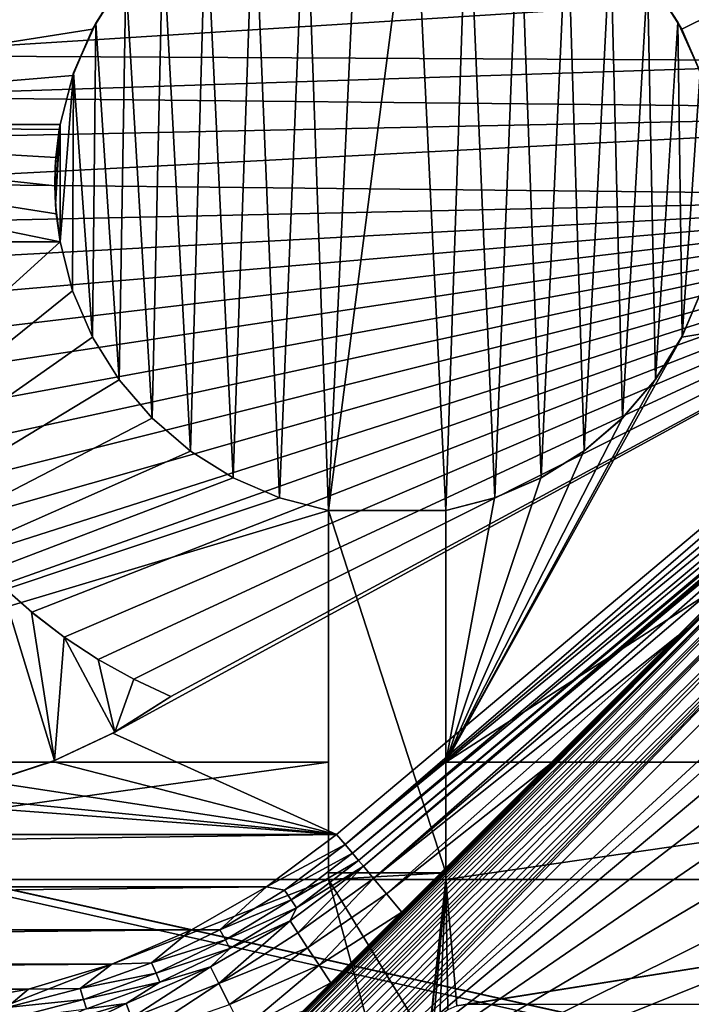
# Model space of a CAD drawing. Header units: metres. Extents: x -205 to 205, y -104 to 104.
# Tile 537 of 656: x -111 to -102, y 46 to 58. Entities that reach past the tile are written whole.
import ezdxf

# ---------------------------------------------------------------- set-up
doc = ezdxf.new("R2010")
doc.units = ezdxf.units.M
doc.layers.add('solid_01_2-CONSUMER_EHM_BOX_SW0001', color=7, linetype='CONTINUOUS')

msp = doc.modelspace()

# ---------------------------------------------------------------- linework, layer by layer
at = {"layer": 'solid_01_2-CONSUMER_EHM_BOX_SW0001'}
for points in [[(-200.010849, -74.958488), (-200.010773, 75.041512), (-0.010778, 75.04142)], [(-0.010849, -74.95858), (-200.010849, -74.958488), (-0.010778, 75.04142)], [(-91.959076, 42.820488, 75), (-76.402473, 63.637558, 75), (-185.602478, 63.645401, 75)], [(-92.726151, 42.986298, 75), (-91.959076, 42.820488, 75), (-185.602478, 63.645401, 75)], [(-93.500885, 43.041248, 75), (-92.726151, 42.986298, 75), (-185.602478, 63.645401, 75)], [(-168.500885, 43.051987, 75), (-93.500885, 43.041248, 75), (-185.602478, 63.645401, 75)], [(-117.502968, 56.790512, 72), (-117.502617, 61.640511, 72), (-106.752617, 61.63974, 72)], [(-117.502968, 56.790512, 72), (-106.752617, 61.63974, 72), (-109.008011, 59.045105, 72)], [(-94.902618, 61.638889, 72), (-102.235794, 58.007042, 72), (-102.577377, 58.555134, 72)], [(-94.902618, 61.638889, 72), (-101.981461, 57.41431, 72), (-102.235794, 58.007042, 72)], [(-107.047058, 60.159447, 67), (-106.360069, 60.274662, 67), (-106.753319, 51.856438, 67)], [(-105.662651, 60.276035, 67), (-105.253319, 51.856331, 67), (-106.753319, 51.856438, 67)], [(-106.360069, 60.274662, 67), (-105.662651, 60.276035, 67), (-106.753319, 51.856438, 67)], [(-105.662651, 60.276035, 67), (-104.975212, 60.163528, 67), (-105.253319, 51.856331, 67)], [(-107.37822, 52.01833, 67), (-107.706261, 59.933456, 67), (-107.047058, 60.159447, 67)], [(-107.37822, 52.01833, 67), (-107.047058, 60.159447, 67), (-106.753319, 51.856438, 67)], [(-104.975212, 60.163528, 67), (-104.626472, 52.018787, 67), (-105.253319, 51.856331, 67)], [(-104.975212, 60.163528, 67), (-104.315109, 59.940128, 67), (-104.626472, 52.018787, 67)], [(-107.970917, 52.272739, 67), (-108.320076, 59.602509, 67), (-107.706261, 59.933456, 67)], [(-107.37822, 52.01833, 67), (-107.970917, 52.272739, 67), (-107.706261, 59.933456, 67)], [(-104.315109, 59.940128, 67), (-104.031929, 52.27441, 67), (-104.626472, 52.018787, 67)], [(-104.315109, 59.940128, 67), (-103.700058, 59.611637, 67), (-104.031929, 52.27441, 67)], [(-108.518959, 52.614407, 67), (-108.870789, 59.176296, 67), (-108.320076, 59.602509, 67)], [(-107.970917, 52.272739, 67), (-108.518959, 52.614407, 67), (-108.320076, 59.602509, 67)], [(-103.700058, 59.611637, 67), (-103.482506, 52.617767, 67), (-104.031929, 52.27441, 67)], [(-103.700058, 59.611637, 67), (-103.147491, 59.187443, 67), (-103.482506, 52.617767, 67)], [(-109.008438, 53.034698, 67), (-109.34507, 58.66518, 67), (-108.870789, 59.176296, 67)], [(-108.518959, 52.614407, 67), (-109.008438, 53.034698, 67), (-108.870789, 59.176296, 67)], [(-103.147491, 59.187443, 67), (-102.992279, 53.040028, 67), (-103.482506, 52.617767, 67)], [(-103.147491, 59.187443, 67), (-102.671379, 58.678379, 67), (-102.992279, 53.040028, 67)], [(-117.502968, 56.790512, 72), (-109.008011, 59.045105, 72), (-109.428299, 58.555626, 72)], [(-109.428658, 53.524239, 67), (-109.729797, 58.082603, 67), (-109.34507, 58.66518, 67)], [(-109.428299, 58.555626, 72), (-109.34507, 58.66518, 67), (-109.729797, 58.082603, 67)], [(-109.008438, 53.034698, 67), (-109.428658, 53.524239, 67), (-109.34507, 58.66518, 67)], [(-102.671379, 58.678379, 67), (-102.571457, 53.532314, 67), (-102.992279, 53.040028, 67)], [(-102.671379, 58.678379, 67), (-102.284775, 58.098103, 67), (-102.571457, 53.532314, 67)], [(-102.577377, 58.555134, 72), (-102.284775, 58.098103, 67), (-102.671379, 58.678379, 67)], [(-117.502968, 56.790512, 72), (-109.428299, 58.555626, 72), (-109.769966, 58.007584, 72)], [(-112.937599, 57.67065, 1.571667), (-99.063599, 57.598087, 1.571667), (-99.3414, 58.5308, 1.571667)], [(-112.937599, 57.67065, 1.571667), (-99.3414, 58.5308, 1.571667), (-112.801529, 58.179619, 1.571667)], [(-109.428299, 58.555626, 72), (-109.729797, 58.082603, 67), (-109.769966, 58.007584, 72)], [(-102.235794, 58.007042, 72), (-102.284775, 58.098103, 67), (-102.577377, 58.555134, 72)], [(-109.770248, 54.07233, 67), (-110.0121, 57.450249, 67), (-109.729797, 58.082603, 67)], [(-109.769966, 58.007584, 72), (-109.729797, 58.082603, 67), (-110.0121, 57.450249, 67)], [(-109.428658, 53.524239, 67), (-109.770248, 54.07233, 67), (-109.729797, 58.082603, 67)], [(-102.284775, 58.098103, 67), (-102.229965, 54.083523, 67), (-102.571457, 53.532314, 67)], [(-102.284775, 58.098103, 67), (-101.998497, 57.463165, 67), (-102.229965, 54.083523, 67)], [(-102.235794, 58.007042, 72), (-101.998497, 57.463165, 67), (-102.284775, 58.098103, 67)], [(-117.502968, 56.790512, 72), (-109.769966, 58.007584, 72), (-110.024376, 57.414886, 72)], [(-109.769966, 58.007584, 72), (-110.0121, 57.450249, 67), (-110.024376, 57.414886, 72)], [(-101.981461, 57.41431, 72), (-101.998497, 57.463165, 67), (-102.235794, 58.007042, 72)], [(-113.037735, 57.144638, 1.571667), (-99.063599, 57.598087, 1.571667), (-112.937599, 57.67065, 1.571667)], [(-113.037735, 57.144638, 1.571667), (-95.454185, 56.964836, 1.571667), (-99.063599, 57.598087, 1.571667)], [(-117.502968, 56.790512, 72), (-110.024376, 57.414886, 72), (-110.186264, 56.789986, 72)], [(-110.186371, 55.289986, 67), (-110.186264, 56.789986, 67), (-110.0121, 57.450249, 67)], [(-110.024574, 54.665062, 67), (-110.186371, 55.289986, 67), (-110.0121, 57.450249, 67)], [(-110.024376, 57.414886, 72), (-110.0121, 57.450249, 67), (-110.186264, 56.789986, 67)], [(-110.024376, 57.414886, 72), (-110.186264, 56.789986, 67), (-110.186264, 56.789986, 72)], [(-109.770248, 54.07233, 67), (-110.024574, 54.665062, 67), (-110.0121, 57.450249, 67)], [(-101.998497, 57.463165, 67), (-101.978104, 54.674934, 67), (-102.229965, 54.083523, 67)], [(-113.101952, 56.601578, 1.571667), (-95.454185, 56.964836, 1.571667), (-113.037735, 57.144638, 1.571667)], [(-113.130234, 56.041473, 1.571667), (-96.934166, 55.867687, 1.571667), (-95.454185, 56.964836, 1.571667)], [(-113.130234, 56.041473, 1.571667), (-95.454185, 56.964836, 1.571667), (-113.101952, 56.601578, 1.571667)], [(-110.186371, 55.289986, 66.416206), (-117.503075, 55.290512, 66.416206), (-117.502968, 56.790512, 67.02655)], [(-117.502968, 56.790512, 67.02655), (-110.186264, 56.789986, 72), (-110.186264, 56.789986, 67)], [(-117.502968, 56.790512, 67.02655), (-110.186264, 56.789986, 67), (-110.197296, 56.725246, 67)], [(-110.240379, 56.367172, 66.854507), (-117.502968, 56.790512, 67.02655), (-110.197296, 56.725246, 67)], [(-117.502968, 56.790512, 67.02655), (-117.502968, 56.790512, 72), (-110.186264, 56.789986, 72)], [(-110.23481, 55.646717, 66.561356), (-110.186371, 55.289986, 66.416206), (-117.502968, 56.790512, 67.02655)], [(-110.252884, 56.006805, 66.707878), (-110.23481, 55.646717, 66.561356), (-117.502968, 56.790512, 67.02655)], [(-110.240379, 56.367172, 66.854507), (-110.252884, 56.006805, 66.707878), (-117.502968, 56.790512, 67.02655)], [(-110.186371, 55.289986, 67), (-110.244316, 55.76786, 67), (-110.186264, 56.789986, 67)], [(-110.244316, 55.76786, 67), (-110.197296, 56.725246, 67), (-110.186264, 56.789986, 67)], [(-110.244316, 55.76786, 67), (-110.247856, 56.249176, 67), (-110.197296, 56.725246, 67)], [(-110.240379, 56.367172, 66.854507), (-110.197296, 56.725246, 67), (-110.247856, 56.249176, 67)], [(-110.240379, 56.367172, 66.854507), (-110.247856, 56.249176, 67), (-110.252884, 56.006805, 66.707878)], [(-110.252884, 56.006805, 66.707878), (-110.247856, 56.249176, 67), (-110.244316, 55.76786, 67)], [(-113.110199, 55.518509, 1.571667), (-96.934166, 55.867687, 1.571667), (-113.130234, 56.041473, 1.571667)], [(-110.252884, 56.006805, 66.707878), (-110.244316, 55.76786, 67), (-110.23481, 55.646717, 66.561356)], [(-113.052887, 55.001259, 1.571667), (-96.934166, 55.867687, 1.571667), (-113.110199, 55.518509, 1.571667)], [(-112.958199, 54.4884, 1.571667), (-96.934166, 55.867687, 1.571667), (-113.052887, 55.001259, 1.571667)], [(-112.826424, 53.983898, 1.571667), (-96.934166, 55.867687, 1.571667), (-112.958199, 54.4884, 1.571667)], [(-112.657249, 53.490433, 1.571667), (-96.934166, 55.867687, 1.571667), (-112.826424, 53.983898, 1.571667)], [(-112.452431, 53.010544, 1.571667), (-96.934166, 55.867687, 1.571667), (-112.657249, 53.490433, 1.571667)], [(-112.213249, 52.546852, 1.571667), (-96.934166, 55.867687, 1.571667), (-112.452431, 53.010544, 1.571667)], [(-111.940857, 52.10183, 1.571667), (-96.934166, 55.867687, 1.571667), (-112.213249, 52.546852, 1.571667)], [(-111.636139, 51.678188, 1.571667), (-96.934166, 55.867687, 1.571667), (-111.940857, 52.10183, 1.571667)], [(-111.301262, 51.27784, 1.571667), (-96.934166, 55.867687, 1.571667), (-111.636139, 51.678188, 1.571667)], [(-110.938034, 50.902851, 1.571667), (-96.934166, 55.867687, 1.571667), (-111.301262, 51.27784, 1.571667)], [(-110.548424, 50.555458, 1.571667), (-96.934166, 55.867687, 1.571667), (-110.938034, 50.902851, 1.571667)], [(-110.134117, 50.238312, 1.571667), (-96.934166, 55.867687, 1.571667), (-110.548424, 50.555458, 1.571667)], [(-110.23481, 55.646717, 66.561356), (-110.244316, 55.76786, 67), (-110.186371, 55.289986, 67)], [(-109.697746, 49.952171, 1.571667), (-96.934166, 55.867687, 1.571667), (-110.134117, 50.238312, 1.571667)], [(-109.242928, 49.698872, 1.571667), (-96.934166, 55.867687, 1.571667), (-109.697746, 49.952171, 1.571667)], [(-109.510384, 49.011887, 1.571667), (-106.648285, 47.716579, 1.571667), (-96.934166, 55.867687, 1.571667)], [(-109.510384, 49.011887, 1.571667), (-96.934166, 55.867687, 1.571667), (-108.768448, 49.477798, 1.571667)], [(-108.768448, 49.477798, 1.571667), (-96.934166, 55.867687, 1.571667), (-109.242928, 49.698872, 1.571667)], [(-96.934166, 55.867687, 1.571667), (-106.648285, 47.716579, 1.571667), (-106.541649, 47.589497, 1.656828)], [(-96.827728, 55.740845, 1.656628), (-96.934166, 55.867687, 1.571667), (-106.541649, 47.589497, 1.656828)], [(-110.23481, 55.646717, 66.561356), (-110.186371, 55.289986, 67), (-110.186371, 55.289986, 66.416206)], [(-96.733002, 55.627945, 1.771182), (-96.827728, 55.740845, 1.656628), (-106.541649, 47.589497, 1.656828)], [(-96.733002, 55.627945, 1.771182), (-106.541649, 47.589497, 1.656828), (-106.446945, 47.476631, 1.771438)], [(-96.653603, 55.533325, 1.911131), (-96.733002, 55.627945, 1.771182), (-106.446945, 47.476631, 1.771438)], [(-96.653603, 55.533325, 1.911131), (-106.446945, 47.476631, 1.771438), (-106.367577, 47.38205, 1.911433)], [(-98.963219, 53.555683, 1.955253), (-96.653603, 55.533325, 1.911131), (-106.367577, 47.38205, 1.911433)], [(-117.503548, 48.640511, 72), (-117.503075, 55.290512, 72), (-110.186371, 55.289986, 72)], [(-117.503548, 48.640511, 72), (-110.186371, 55.289986, 72), (-110.024574, 54.665062, 72)], [(-117.503075, 55.290512, 72), (-110.186371, 55.289986, 67), (-110.186371, 55.289986, 72)], [(-110.186371, 55.289986, 66.416206), (-110.186371, 55.289986, 67), (-117.503075, 55.290512, 72)], [(-110.186371, 55.289986, 66.416206), (-117.503075, 55.290512, 72), (-117.503075, 55.290512, 66.416206)], [(-110.186371, 55.289986, 72), (-110.186371, 55.289986, 67), (-110.024574, 54.665062, 67)], [(-110.186371, 55.289986, 72), (-110.024574, 54.665062, 67), (-110.024574, 54.665062, 72)], [(-94.903076, 55.288887, 72), (-105.253548, 48.639633, 72), (-102.236076, 54.071789, 72)], [(-94.903076, 55.288887, 72), (-94.903549, 48.638889, 72), (-105.253548, 48.639633, 72)], [(-94.903076, 55.288887, 72), (-102.236076, 54.071789, 72), (-101.981659, 54.664482, 72)], [(-117.503548, 48.640511, 72), (-110.024574, 54.665062, 72), (-109.770248, 54.07233, 72)], [(-110.024574, 54.665062, 72), (-110.024574, 54.665062, 67), (-109.770248, 54.07233, 67)], [(-110.024574, 54.665062, 72), (-109.770248, 54.07233, 67), (-109.770248, 54.07233, 72)], [(-102.236076, 54.071789, 72), (-102.229965, 54.083523, 67), (-101.981659, 54.664482, 72)], [(-101.981659, 54.664482, 72), (-102.229965, 54.083523, 67), (-101.978104, 54.674934, 67)], [(-117.503548, 48.640511, 72), (-109.770248, 54.07233, 72), (-109.428658, 53.524239, 72)], [(-109.770248, 54.07233, 72), (-109.770248, 54.07233, 67), (-109.428658, 53.524239, 67)], [(-109.770248, 54.07233, 72), (-109.428658, 53.524239, 67), (-109.428658, 53.524239, 72)], [(-105.253548, 48.639633, 72), (-102.577736, 53.523746, 72), (-102.236076, 54.071789, 72)], [(-102.577736, 53.523746, 72), (-102.571457, 53.532314, 67), (-102.236076, 54.071789, 72)], [(-102.236076, 54.071789, 72), (-102.571457, 53.532314, 67), (-102.229965, 54.083523, 67)], [(-117.503548, 48.640511, 72), (-109.428658, 53.524239, 72), (-109.008438, 53.034698, 72)], [(-109.428658, 53.524239, 72), (-109.428658, 53.524239, 67), (-109.008438, 53.034698, 67)], [(-109.428658, 53.524239, 72), (-109.008438, 53.034698, 67), (-109.008438, 53.034698, 72)], [(-98.963219, 53.555683, 1.955253), (-106.367577, 47.38205, 1.911433), (-106.30648, 47.309227, 2.071429)], [(-99.252823, 53.284714, 1.989737), (-98.963219, 53.555683, 1.955253), (-106.30648, 47.309227, 2.071429)], [(-105.253548, 48.639633, 72), (-102.998032, 53.034267, 72), (-102.577736, 53.523746, 72)], [(-102.998032, 53.034267, 72), (-102.992279, 53.040028, 67), (-102.577736, 53.523746, 72)], [(-102.577736, 53.523746, 72), (-102.992279, 53.040028, 67), (-102.571457, 53.532314, 67)], [(-108.60276, 43.854469, 12.837538), (-108.593468, 43.820179, 12.913525), (-99.235275, 53.267159, 12.721427)], [(-108.598732, 43.890129, 12.767035), (-108.60276, 43.854469, 12.837538), (-99.235275, 53.267159, 12.721427)], [(-108.585922, 43.923828, 12.706449), (-108.598732, 43.890129, 12.767035), (-99.235275, 53.267159, 12.721427)], [(-108.593468, 43.820179, 12.913525), (-99.183083, 53.214951, 12.933075), (-99.235275, 53.267159, 12.721427)], [(-108.585922, 43.923828, 12.706449), (-99.235275, 53.267159, 12.721427), (-99.252823, 53.284714, 12.5)], [(-108.554626, 43.976749, 12.611513), (-108.585922, 43.923828, 12.706449), (-99.252823, 53.284714, 12.5)], [(-108.532326, 44.007866, 12.5), (-108.554626, 43.976749, 12.611513), (-99.252823, 53.284714, 12.5)], [(-99.252823, 53.284714, 12.5), (-107.792549, 44.747433, 3.329469), (-108.532326, 44.007866, 3.444415)], [(-108.532326, 44.007866, 12.5), (-99.252823, 53.284714, 12.5), (-108.532326, 44.007866, 3.444415)], [(-99.252823, 53.284714, 12.5), (-107.677711, 44.862236, 3.308359), (-107.792549, 44.747433, 3.329469)], [(-99.252823, 53.284714, 12.5), (-107.082321, 45.457458, 3.195747), (-107.677711, 44.862236, 3.308359)], [(-99.252823, 53.284714, 12.5), (-106.720993, 45.81868, 3.129554), (-107.082321, 45.457458, 3.195747)], [(-99.252823, 53.284714, 12.5), (-105.815414, 46.724003, 3.003882), (-106.720993, 45.81868, 3.129554)], [(-99.433907, 53.103683, 2.029309), (-99.252823, 53.284714, 1.989737), (-106.30648, 47.309227, 2.071429)], [(-99.252823, 53.284714, 12.5), (-103.935051, 48.603825, 2.808449), (-105.815414, 46.724003, 3.003882)], [(-99.252823, 53.284714, 12.5), (-102.284485, 50.253922, 2.59002), (-103.935051, 48.603825, 2.808449)], [(-99.252823, 53.284714, 12.5), (-100.845253, 51.692741, 2.34675), (-102.284485, 50.253922, 2.59002)], [(-108.593468, 43.820179, 12.913525), (-108.568237, 43.787052, 12.994411), (-99.183083, 53.214951, 12.933075)], [(-108.568237, 43.787052, 12.994411), (-108.52317, 43.752724, 13.082142), (-99.183083, 53.214951, 12.933075)], [(-108.52317, 43.752724, 13.082142), (-99.098877, 53.130718, 13.122963), (-99.183083, 53.214951, 12.933075)], [(-108.52317, 43.752724, 13.082142), (-108.454597, 43.715252, 13.174686), (-99.098877, 53.130718, 13.122963)], [(-108.454597, 43.715252, 13.174686), (-108.362305, 43.673805, 13.265411), (-99.098877, 53.130718, 13.122963)], [(-108.362305, 43.673805, 13.265411), (-98.986877, 53.018688, 13.281551), (-99.098877, 53.130718, 13.122963)], [(-99.606285, 52.931347, 2.071429), (-99.433907, 53.103683, 2.029309), (-106.30648, 47.309227, 2.071429)], [(-117.503548, 48.640511, 72), (-109.008438, 53.034698, 72), (-108.518959, 52.614407, 72)], [(-109.008438, 53.034698, 72), (-109.008438, 53.034698, 67), (-108.518959, 52.614407, 67)], [(-109.008438, 53.034698, 72), (-108.518959, 52.614407, 67), (-108.518959, 52.614407, 72)], [(-108.362305, 43.673805, 13.265411), (-108.308441, 43.651817, 13.307468), (-98.986877, 53.018688, 13.281551)], [(-108.308441, 43.651817, 13.307468), (-108.250305, 43.629372, 13.346155), (-98.986877, 53.018688, 13.281551)], [(-108.250305, 43.629372, 13.346155), (-98.852722, 52.884495, 13.400871), (-98.986877, 53.018688, 13.281551)], [(-105.253548, 48.639633, 72), (-103.487572, 52.614044, 72), (-102.998032, 53.034267, 72)], [(-103.487572, 52.614044, 72), (-103.482506, 52.617767, 67), (-102.998032, 53.034267, 72)], [(-102.998032, 53.034267, 72), (-103.482506, 52.617767, 67), (-102.992279, 53.040028, 67)], [(-108.250305, 43.629372, 13.346155), (-108.12468, 43.585224, 13.410778), (-98.852722, 52.884495, 13.400871)], [(-108.12468, 43.585224, 13.410778), (-107.994469, 43.5476, 13.455735), (-98.852722, 52.884495, 13.400871)], [(-107.994469, 43.5476, 13.455735), (-98.70314, 52.734871, 13.474928), (-98.852722, 52.884495, 13.400871)], [(-99.606285, 52.931347, 2.071429), (-106.30648, 47.309227, 2.071429), (-106.176086, 47.153835, 2.422392)], [(-100.845253, 51.692741, 2.34675), (-99.606285, 52.931347, 2.071429), (-106.176086, 47.153835, 2.422392)], [(-107.994469, 43.5476, 13.455735), (-107.871124, 43.523373, 13.481806), (-98.70314, 52.734871, 13.474928)], [(-107.871124, 43.523373, 13.481806), (-107.761337, 43.515461, 13.494294), (-98.70314, 52.734871, 13.474928)], [(-107.761337, 43.515461, 13.494294), (-107.66597, 43.522907, 13.499009), (-98.70314, 52.734871, 13.474928)], [(-107.66597, 43.522907, 13.499009), (-107.582649, 43.543262, 13.5), (-98.70314, 52.734871, 13.474928)], [(-98.70314, 52.734871, 13.474928), (-107.582649, 43.543262, 13.5), (-98.545815, 52.577503, 13.5)], [(-117.503548, 48.640511, 72), (-108.518959, 52.614407, 72), (-107.970917, 52.272739, 72)], [(-108.518959, 52.614407, 72), (-108.518959, 52.614407, 67), (-107.970917, 52.272739, 67)], [(-108.518959, 52.614407, 72), (-107.970917, 52.272739, 67), (-107.970917, 52.272739, 72)], [(-105.253548, 48.639633, 72), (-104.03566, 52.272457, 72), (-103.487572, 52.614044, 72)], [(-104.03566, 52.272457, 72), (-104.031929, 52.27441, 67), (-103.487572, 52.614044, 72)], [(-103.487572, 52.614044, 72), (-104.031929, 52.27441, 67), (-103.482506, 52.617767, 67)], [(-98.692017, 51.715618, 13.5), (-98.545815, 52.577503, 13.5), (-107.582649, 43.543262, 13.5)], [(-117.503548, 48.640511, 72), (-107.970917, 52.272739, 72), (-107.37822, 52.01833, 72)], [(-107.970917, 52.272739, 72), (-107.970917, 52.272739, 67), (-107.37822, 52.01833, 67)], [(-107.970917, 52.272739, 72), (-107.37822, 52.01833, 67), (-107.37822, 52.01833, 72)], [(-105.253548, 48.639633, 72), (-104.628395, 52.018131, 72), (-104.03566, 52.272457, 72)], [(-104.628395, 52.018131, 72), (-104.626472, 52.018787, 67), (-104.03566, 52.272457, 72)], [(-104.03566, 52.272457, 72), (-104.626472, 52.018787, 67), (-104.031929, 52.27441, 67)], [(-117.503548, 48.640511, 72), (-107.37822, 52.01833, 72), (-106.753319, 51.856438, 72)], [(-107.37822, 52.01833, 72), (-107.37822, 52.01833, 67), (-106.753319, 51.856438, 67)], [(-107.37822, 52.01833, 72), (-106.753319, 51.856438, 67), (-106.753319, 51.856438, 72)], [(-105.253548, 48.639633, 72), (-105.253319, 51.856331, 72), (-104.628395, 52.018131, 72)], [(-105.253319, 51.856331, 72), (-105.253319, 51.856331, 67), (-104.626472, 52.018787, 67)], [(-105.253319, 51.856331, 72), (-104.626472, 52.018787, 67), (-104.628395, 52.018131, 72)], [(-106.753548, 48.63974, 72), (-117.503548, 48.640511, 72), (-106.753319, 51.856438, 72)], [(-106.753662, 47.13974, 69.5), (-106.753548, 48.63974, 69.5), (-106.753319, 51.856438, 67)], [(-106.753319, 51.856438, 66.919212), (-106.753662, 47.13974, 69.5), (-106.753319, 51.856438, 67)], [(-106.753319, 51.856438, 66.919212), (-106.753654, 47.225151, 63.134754), (-106.753662, 47.13974, 69.5)], [(-106.753319, 51.856438, 66.919212), (-105.253654, 47.225044, 63.134754), (-106.753654, 47.225151, 63.134754)], [(-106.753548, 48.63974, 72), (-106.753319, 51.856438, 72), (-106.753319, 51.856438, 67)], [(-106.753548, 48.63974, 69.5), (-106.753548, 48.63974, 72), (-106.753319, 51.856438, 67)], [(-106.753319, 51.856438, 66.919212), (-106.753319, 51.856438, 67), (-105.253319, 51.856331, 67)], [(-106.753319, 51.856438, 66.919212), (-105.253319, 51.856331, 67), (-105.253319, 51.856331, 66.919212)], [(-106.753319, 51.856438, 66.919212), (-105.253319, 51.856331, 66.919212), (-105.253654, 47.225044, 63.134754)], [(-105.253548, 48.639633, 69.5), (-105.253662, 47.139633, 63.099998), (-105.253319, 51.856331, 67)], [(-105.253319, 51.856331, 66.919212), (-105.253319, 51.856331, 67), (-105.253662, 47.139633, 63.099998)], [(-105.253319, 51.856331, 66.919212), (-105.253662, 47.139633, 63.099998), (-105.253654, 47.225044, 63.134754)], [(-105.253548, 48.639633, 69.5), (-105.253319, 51.856331, 67), (-105.253319, 51.856331, 72)], [(-105.253548, 48.639633, 69.5), (-105.253319, 51.856331, 72), (-105.253548, 48.639633, 72)], [(-99.065033, 51.106804, 13.5), (-98.692017, 51.715618, 13.5), (-107.582649, 43.543262, 13.5)], [(-102.284485, 50.253922, 2.59002), (-100.845253, 51.692741, 2.34675), (-106.176086, 47.153835, 2.422392)], [(-99.338211, 50.447132, 13.5), (-99.065033, 51.106804, 13.5), (-107.582649, 43.543262, 13.5)], [(-111.080826, 48.391426, 1.5), (-110.254692, 48.661419, 1.5), (-110.938835, 50.903526, 1.5)], [(-110.254692, 48.661419, 1.5), (-110.549713, 50.556927, 1.5), (-110.938835, 50.903526, 1.5)], [(-110.938034, 50.902851, 1.571667), (-110.938835, 50.903526, 1.5), (-110.549713, 50.556927, 1.5)], [(-110.548424, 50.555458, 1.571667), (-110.938034, 50.902851, 1.571667), (-110.549713, 50.556927, 1.5)], [(-110.254692, 48.661419, 1.5), (-110.134636, 50.2388, 1.5), (-110.549713, 50.556927, 1.5)], [(-110.548424, 50.555458, 1.571667), (-110.549713, 50.556927, 1.5), (-110.134636, 50.2388, 1.5)], [(-110.134117, 50.238312, 1.571667), (-110.548424, 50.555458, 1.571667), (-110.134636, 50.2388, 1.5)], [(-99.504829, 49.752865, 13.5), (-99.338211, 50.447132, 13.5), (-107.582649, 43.543262, 13.5)], [(-110.254692, 48.661419, 1.5), (-109.484344, 49.023346, 1.5), (-110.134636, 50.2388, 1.5)], [(-109.484344, 49.023346, 1.5), (-109.699142, 49.952728, 1.5), (-110.134636, 50.2388, 1.5)], [(-110.134117, 50.238312, 1.571667), (-110.134636, 50.2388, 1.5), (-109.699142, 49.952728, 1.5)], [(-109.697746, 49.952171, 1.571667), (-110.134117, 50.238312, 1.571667), (-109.699142, 49.952728, 1.5)], [(-102.284485, 50.253922, 2.59002), (-106.176086, 47.153835, 2.422392), (-106.010948, 46.957035, 2.735957)], [(-103.935051, 48.603825, 2.808449), (-102.284485, 50.253922, 2.59002), (-106.010948, 46.957035, 2.735957)], [(-109.484344, 49.023346, 1.5), (-109.244041, 49.699261, 1.5), (-109.699142, 49.952728, 1.5)], [(-109.697746, 49.952171, 1.571667), (-109.699142, 49.952728, 1.5), (-109.244041, 49.699261, 1.5)], [(-109.242928, 49.698872, 1.571667), (-109.697746, 49.952171, 1.571667), (-109.244041, 49.699261, 1.5)], [(-99.504829, 49.752865, 13.5), (-107.582649, 43.543262, 13.5), (-99.560791, 49.041466, 13.5)], [(-109.484344, 49.023346, 1.5), (-108.768448, 49.477798, 1.5), (-109.244041, 49.699261, 1.5)], [(-109.242928, 49.698872, 1.571667), (-109.244041, 49.699261, 1.5), (-108.768448, 49.477798, 1.5)], [(-108.768448, 49.477798, 1.571667), (-109.242928, 49.698872, 1.571667), (-108.768448, 49.477798, 1.5)], [(-109.510384, 49.011887, 1.571667), (-108.768448, 49.477798, 1.571667), (-109.484344, 49.023346, 1.5)], [(-108.768448, 49.477798, 1.571667), (-108.768448, 49.477798, 1.5), (-109.484344, 49.023346, 1.5)], [(-110.281906, 48.649204, 1.571667), (-109.510384, 49.011887, 1.571667), (-110.254692, 48.661419, 1.5)], [(-110.281906, 48.649204, 1.571667), (-106.648285, 47.716579, 1.571667), (-109.510384, 49.011887, 1.571667)], [(-109.510384, 49.011887, 1.571667), (-109.484344, 49.023346, 1.5), (-110.254692, 48.661419, 1.5)], [(-99.504776, 48.329712, 13.5), (-99.560791, 49.041466, 13.5), (-107.582649, 43.543262, 13.5)], [(-106.753548, 48.63974, 69.5), (-117.503662, 47.140511, 69.5), (-117.503548, 48.640511, 69.5)], [(-106.753662, 47.13974, 69.5), (-117.503662, 47.140511, 69.5), (-106.753548, 48.63974, 69.5)], [(-117.503548, 48.640511, 69.5), (-117.503548, 48.640511, 72), (-106.753548, 48.63974, 72)], [(-106.753548, 48.63974, 69.5), (-117.503548, 48.640511, 69.5), (-106.753548, 48.63974, 72)], [(-111.082741, 48.389839, 1.571667), (-110.281906, 48.649204, 1.571667), (-111.080826, 48.391426, 1.5)], [(-111.082741, 48.389839, 1.571667), (-106.648285, 47.716579, 1.571667), (-110.281906, 48.649204, 1.571667)], [(-110.281906, 48.649204, 1.571667), (-110.254692, 48.661419, 1.5), (-111.080826, 48.391426, 1.5)], [(-103.935051, 48.603825, 2.808449), (-106.010948, 46.957035, 2.735957), (-105.815414, 46.724003, 3.003882)], [(-105.253662, 47.139633, 69.5), (-105.253662, 47.139633, 63.099998), (-105.253548, 48.639633, 69.5)], [(-105.253662, 47.139633, 69.5), (-105.253548, 48.639633, 69.5), (-94.903549, 48.638889, 69.5)], [(-105.253662, 47.139633, 69.5), (-94.903549, 48.638889, 69.5), (-94.903656, 47.138889, 69.5)], [(-105.253548, 48.639633, 69.5), (-105.253548, 48.639633, 72), (-94.903549, 48.638889, 72)], [(-105.253548, 48.639633, 69.5), (-94.903549, 48.638889, 72), (-94.903549, 48.638889, 69.5)], [(-111.920395, 48.231354, 1.571667), (-106.648285, 47.716579, 1.571667), (-111.082741, 48.389839, 1.571667)], [(-99.338097, 47.635433, 13.5), (-99.504776, 48.329712, 13.5), (-107.582649, 43.543262, 13.5)], [(-112.794594, 48.173843, 1.571667), (-106.648285, 47.716579, 1.571667), (-111.920395, 48.231354, 1.571667)], [(-112.794594, 48.173843, 1.571667), (-155.373291, 47.716602, 1.571667), (-106.648285, 47.716579, 1.571667)], [(-106.648285, 47.716579, 1.571667), (-155.373291, 47.716602, 1.571667), (-154.474762, 47.049023, 1.571667)], [(-106.648285, 47.716579, 1.571667), (-154.474762, 47.049023, 1.571667), (-107.546822, 47.049, 1.571667)], [(-106.541649, 47.589497, 1.656828), (-106.648285, 47.716579, 1.571667), (-107.546822, 47.049, 1.571667)], [(-99.064857, 46.97578, 13.5), (-99.338097, 47.635433, 13.5), (-107.582649, 43.543262, 13.5)], [(-107.314697, 47.003933, 1.656828), (-106.541649, 47.589497, 1.656828), (-107.546822, 47.049, 1.571667)], [(-106.446945, 47.476631, 1.771438), (-106.541649, 47.589497, 1.656828), (-107.314697, 47.003933, 1.656828)], [(-107.231705, 46.882202, 1.771438), (-106.446945, 47.476631, 1.771438), (-107.314697, 47.003933, 1.656828)], [(-106.367577, 47.38205, 1.911433), (-106.446945, 47.476631, 1.771438), (-107.231705, 46.882202, 1.771438)], [(-107.162148, 46.780186, 1.911433), (-106.367577, 47.38205, 1.911433), (-107.231705, 46.882202, 1.771438)], [(-107.162148, 46.780186, 1.911433), (-106.30648, 47.309227, 2.071429), (-106.367577, 47.38205, 1.911433)], [(-106.30648, 47.309227, 2.071429), (-107.24408, 46.61087, 2.071429), (-107.144058, 46.45895, 2.391605)], [(-107.162148, 46.780186, 1.911433), (-107.24408, 46.61087, 2.071429), (-106.30648, 47.309227, 2.071429)], [(-106.176086, 47.153835, 2.422392), (-106.30648, 47.309227, 2.071429), (-107.144058, 46.45895, 2.391605)], [(-106.753654, 47.225151, 63.134754), (-105.253654, 47.225044, 63.134754), (-106.753662, 47.13974, 63.099998)], [(-106.753662, 47.13974, 69.5), (-106.753654, 47.225151, 63.134754), (-106.753662, 47.13974, 63.099998)], [(-105.253654, 47.225044, 63.134754), (-105.253662, 47.139633, 63.099998), (-106.753662, 47.13974, 63.099998)], [(-117.503662, 47.140511, 63.099998), (-106.753662, 47.13974, 63.099998), (-118.518867, 42.54483, 63.099998)], [(-106.753662, 47.13974, 63.099998), (-105.500954, 42.542965, 63.099998), (-118.518867, 42.54483, 63.099998)], [(-106.753662, 47.13974, 69.5), (-106.753662, 47.13974, 63.099998), (-117.503662, 47.140511, 63.099998)], [(-106.753662, 47.13974, 69.5), (-117.503662, 47.140511, 63.099998), (-117.503662, 47.140511, 69.5)], [(-106.176086, 47.153835, 2.422392), (-107.144058, 46.45895, 2.391605), (-107.019264, 46.269394, 2.681591)], [(-106.010948, 46.957035, 2.735957), (-106.176086, 47.153835, 2.422392), (-107.019264, 46.269394, 2.681591)], [(-106.753662, 47.13974, 63.099998), (-105.478745, 45.047325, 63.099998), (-105.500954, 42.542965, 63.099998)], [(-106.753662, 47.13974, 63.099998), (-105.253662, 47.139633, 63.099998), (-105.478745, 45.047325, 63.099998)], [(-105.253662, 47.139633, 63.099998), (-105.458809, 45.179764, 63.099998), (-105.478745, 45.047325, 63.099998)], [(-105.253662, 47.139633, 63.099998), (-105.410278, 45.295467, 63.099998), (-105.458809, 45.179764, 63.099998)], [(-105.253662, 47.139633, 63.099998), (-105.330124, 45.397434, 63.099998), (-105.410278, 45.295467, 63.099998)], [(-105.253662, 47.139633, 63.099998), (-105.22744, 45.476665, 63.099998), (-105.330124, 45.397434, 63.099998)], [(-105.253662, 47.139633, 63.099998), (-105.111305, 45.524151, 63.099998), (-105.22744, 45.476665, 63.099998)], [(-105.253662, 47.139633, 63.099998), (-94.903656, 47.138889, 63.099998), (-105.111305, 45.524151, 63.099998)], [(-94.903656, 47.138889, 69.5), (-94.903656, 47.138889, 63.099998), (-105.253662, 47.139633, 63.099998)], [(-105.253662, 47.139633, 69.5), (-94.903656, 47.138889, 69.5), (-105.253662, 47.139633, 63.099998)], [(-94.903656, 47.138889, 63.099998), (-104.978691, 45.542892, 63.099998), (-105.111305, 45.524151, 63.099998)], [(-94.903656, 47.138889, 63.099998), (-97.022362, 45.541752, 63.099998), (-104.978691, 45.542892, 63.099998)], [(-107.546822, 47.049, 1.571667), (-154.474762, 47.049023, 1.571667), (-153.518387, 46.496609, 1.571667)], [(-107.546822, 47.049, 1.571667), (-153.518387, 46.496609, 1.571667), (-108.503197, 46.496586, 1.571667)], [(-108.142212, 46.498253, 1.656828), (-107.546822, 47.049, 1.571667), (-108.503197, 46.496586, 1.571667)], [(-108.142212, 46.498253, 1.656828), (-107.314697, 47.003933, 1.656828), (-107.546822, 47.049, 1.571667)], [(-107.231705, 46.882202, 1.771438), (-107.314697, 47.003933, 1.656828), (-108.142212, 46.498253, 1.656828)], [(-98.691788, 46.367001, 13.5), (-99.064857, 46.97578, 13.5), (-107.582649, 43.543262, 13.5)], [(-106.010948, 46.957035, 2.735957), (-107.019264, 46.269394, 2.681591), (-106.872398, 46.046318, 2.935093)], [(-106.010948, 46.957035, 2.735957), (-106.872398, 46.046318, 2.935093), (-105.815414, 46.724003, 3.003882)], [(-108.071747, 46.368862, 1.771438), (-107.231705, 46.882202, 1.771438), (-108.142212, 46.498253, 1.656828)], [(-107.162148, 46.780186, 1.911433), (-107.231705, 46.882202, 1.771438), (-108.071747, 46.368862, 1.771438)], [(-108.012695, 46.260429, 1.911433), (-107.162148, 46.780186, 1.911433), (-108.071747, 46.368862, 1.771438)], [(-108.012695, 46.260429, 1.911433), (-107.24408, 46.61087, 2.071429), (-107.162148, 46.780186, 1.911433)], [(-106.872398, 46.046318, 2.935093), (-106.720993, 45.81868, 3.129554), (-105.815414, 46.724003, 3.003882)], [(-108.261398, 46.022972, 2.071429), (-108.156174, 45.813633, 2.4668), (-107.24408, 46.61087, 2.071429)], [(-108.012695, 46.260429, 1.911433), (-108.261398, 46.022972, 2.071429), (-107.24408, 46.61087, 2.071429)], [(-108.156174, 45.813633, 2.4668), (-107.144058, 46.45895, 2.391605), (-107.24408, 46.61087, 2.071429)], [(-108.503197, 46.496586, 1.571667), (-153.518387, 46.496609, 1.571667), (-152.497147, 46.056797, 1.571667)], [(-108.503197, 46.496586, 1.571667), (-152.497147, 46.056797, 1.571667), (-109.524437, 46.056778, 1.571667)], [(-109.015961, 46.07748, 1.656828), (-108.503197, 46.496586, 1.571667), (-109.524437, 46.056778, 1.571667)], [(-109.015961, 46.07748, 1.656828), (-108.142212, 46.498253, 1.656828), (-108.503197, 46.496586, 1.571667)], [(-108.071747, 46.368862, 1.771438), (-108.142212, 46.498253, 1.656828), (-109.015961, 46.07748, 1.656828)], [(-108.156174, 45.813633, 2.4668), (-107.019264, 46.269394, 2.681591), (-107.144058, 46.45895, 2.391605)], [(-108.958725, 45.941711, 1.771438), (-108.071747, 46.368862, 1.771438), (-109.015961, 46.07748, 1.656828)], [(-108.012695, 46.260429, 1.911433), (-108.071747, 46.368862, 1.771438), (-108.958725, 45.941711, 1.771438)], [(-98.228073, 45.824074, 13.5), (-98.691788, 46.367001, 13.5), (-107.582649, 43.543262, 13.5)], [(-108.910767, 45.827938, 1.911433), (-108.012695, 46.260429, 1.911433), (-108.958725, 45.941711, 1.771438)], [(-108.910767, 45.827938, 1.911433), (-108.261398, 46.022972, 2.071429), (-108.012695, 46.260429, 1.911433)], [(-108.156174, 45.813633, 2.4668), (-108.020218, 45.543171, 2.812603), (-107.019264, 46.269394, 2.681591)], [(-108.020218, 45.543171, 2.812603), (-106.872398, 46.046318, 2.935093), (-107.019264, 46.269394, 2.681591)], [(-109.524437, 46.056778, 1.571667), (-152.497147, 46.056797, 1.571667), (-151.432129, 45.73727, 1.571667)], [(-109.524437, 46.056778, 1.571667), (-151.432129, 45.73727, 1.571667), (-110.589455, 45.737251, 1.571667)], [(-109.927261, 45.745792, 1.656828), (-109.524437, 46.056778, 1.571667), (-110.589455, 45.737251, 1.571667)], [(-109.927261, 45.745792, 1.656828), (-109.015961, 46.07748, 1.656828), (-109.524437, 46.056778, 1.571667)], [(-108.958725, 45.941711, 1.771438), (-109.015961, 46.07748, 1.656828), (-109.927261, 45.745792, 1.656828)], [(-109.883835, 45.605003, 1.771438), (-108.958725, 45.941711, 1.771438), (-109.927261, 45.745792, 1.656828)], [(-108.910767, 45.827938, 1.911433), (-108.958725, 45.941711, 1.771438), (-109.883835, 45.605003, 1.771438)], [(-109.340134, 45.557278, 2.071429), (-109.272301, 45.371033, 2.415665), (-108.261398, 46.022972, 2.071429)], [(-108.910767, 45.827938, 1.911433), (-109.340134, 45.557278, 2.071429), (-108.261398, 46.022972, 2.071429)], [(-109.272301, 45.371033, 2.415665), (-108.156174, 45.813633, 2.4668), (-108.261398, 46.022972, 2.071429)], [(-108.020218, 45.543171, 2.812603), (-107.858139, 45.220718, 3.09715), (-106.872398, 46.046318, 2.935093)], [(-107.858139, 45.220718, 3.09715), (-106.720993, 45.81868, 3.129554), (-106.872398, 46.046318, 2.935093)], [(-109.847443, 45.487019, 1.911433), (-108.910767, 45.827938, 1.911433), (-109.883835, 45.605003, 1.771438)], [(-109.847443, 45.487019, 1.911433), (-109.340134, 45.557278, 2.071429), (-108.910767, 45.827938, 1.911433)], [(-109.272301, 45.371033, 2.415665), (-109.186661, 45.13591, 2.724162), (-108.156174, 45.813633, 2.4668)], [(-109.186661, 45.13591, 2.724162), (-108.020218, 45.543171, 2.812603), (-108.156174, 45.813633, 2.4668)], [(-107.858139, 45.220718, 3.09715), (-107.082321, 45.457458, 3.195747), (-106.720993, 45.81868, 3.129554)], [(-97.685135, 45.360378, 13.5), (-98.228073, 45.824074, 13.5), (-107.582649, 43.543262, 13.5)], [(-110.589455, 45.737251, 1.571667), (-151.432129, 45.73727, 1.571667), (-150.344421, 45.545696, 1.571667)], [(-110.589455, 45.737251, 1.571667), (-150.344421, 45.545696, 1.571667), (-111.67717, 45.545681, 1.571667)], [(-110.867058, 45.506489, 1.656828), (-110.589455, 45.737251, 1.571667), (-111.67717, 45.545681, 1.571667)], [(-110.867058, 45.506489, 1.656828), (-109.927261, 45.745792, 1.656828), (-110.589455, 45.737251, 1.571667)], [(-109.883835, 45.605003, 1.771438), (-109.927261, 45.745792, 1.656828), (-110.867058, 45.506489, 1.656828)], [(-110.837868, 45.362076, 1.771438), (-109.883835, 45.605003, 1.771438), (-110.867058, 45.506489, 1.656828)], [(-109.847443, 45.487019, 1.911433), (-109.883835, 45.605003, 1.771438), (-110.837868, 45.362076, 1.771438)], [(-110.465683, 45.220097, 2.071429), (-110.419273, 45.024376, 2.419925), (-109.340134, 45.557278, 2.071429)], [(-109.847443, 45.487019, 1.911433), (-110.465683, 45.220097, 2.071429), (-109.340134, 45.557278, 2.071429)], [(-110.419273, 45.024376, 2.419925), (-109.272301, 45.371033, 2.415665), (-109.340134, 45.557278, 2.071429)]]:
    msp.add_3dface(points, dxfattribs=at)

doc.saveas('drawing.dxf')
